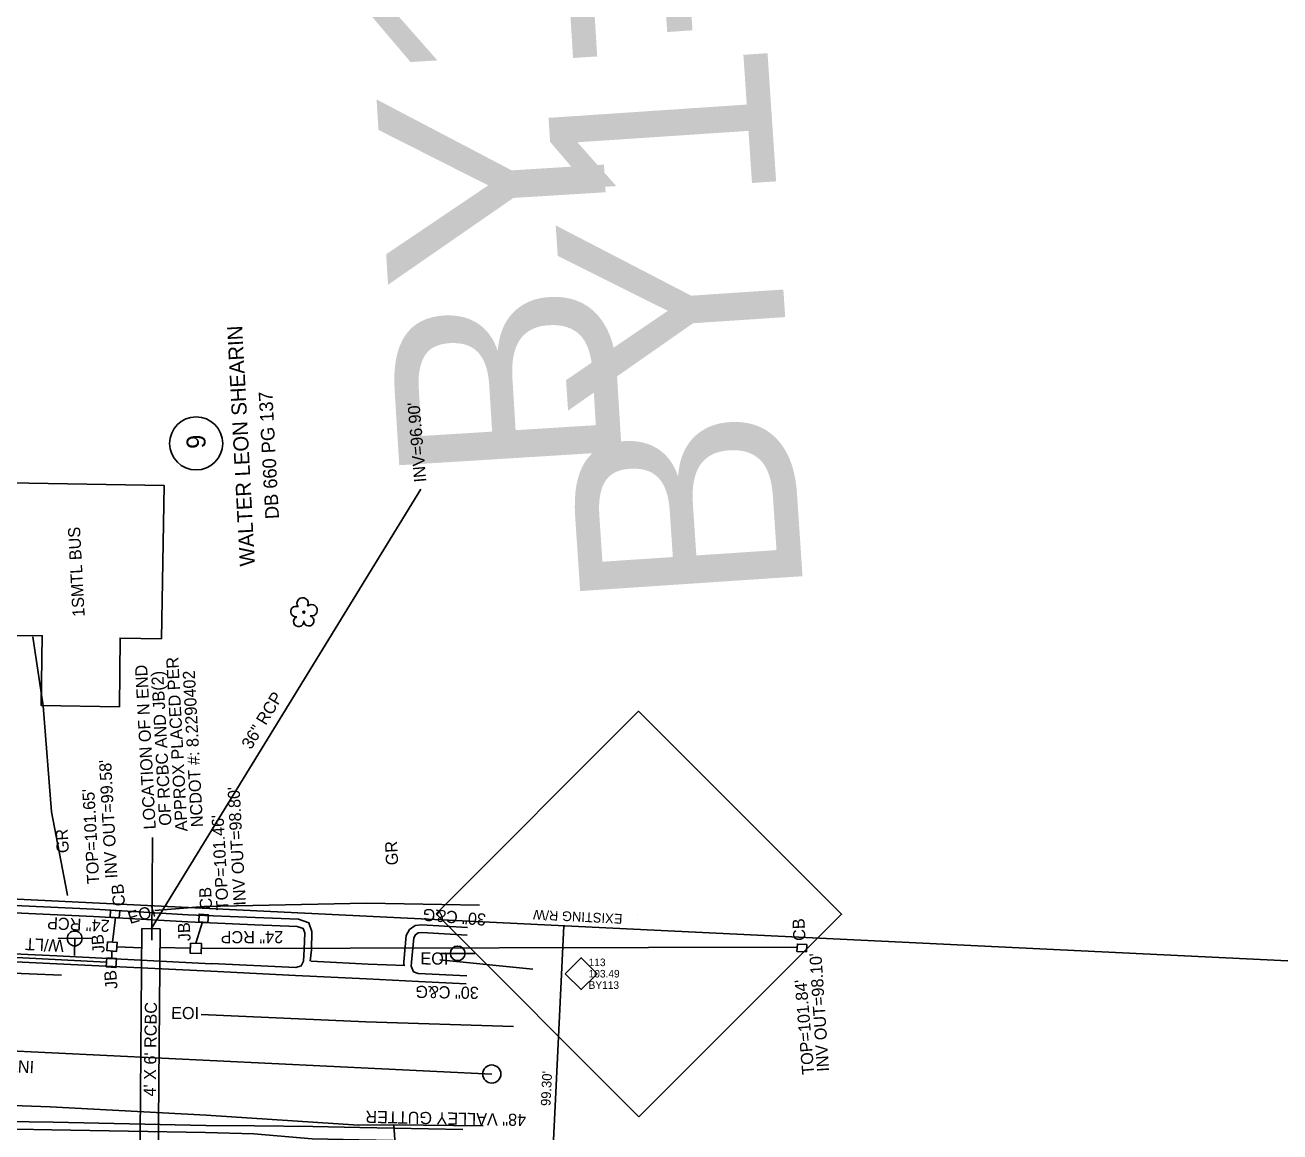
# Model space of a CAD drawing. Extents: x 2364404 to 2371833, y 798876 to 809754.
# Drawn here: x 2369323.4 to 2369737.3, y 801287.4 to 801652.5 of the extents above; entities that cross this region are included whole.
import ezdxf

# ---------------------------------------------------------------- set-up
doc = ezdxf.new("R2010")
doc.units = 0
for name, color, linetype in [('CTL Supplemental Horizontal and Vertical CELL', 7, 'Continuous'), ('CTL Supplemental Horizontal and Vertical Cogo Comment', 7, 'Continuous'), ('CTL Supplemental Horizontal and Vertical Cogo Elevation', 7, 'Continuous'), ('CTL Supplemental Horizontal and Vertical Cogo Number', 7, 'Continuous'), ('Exist Building', 7, 'Continuous'), ('Exist Building Text', 7, 'Continuous'), ('Exist Horizontal Alignment Direction Label', 7, 'Continuous'), ('Exist Horizontal Alignment Point', 7, 'Continuous'), ('Exist Horizontal Baseline Alignment Station Label', 7, 'Continuous'), ('Exist Property Deed Book Text', 7, 'Continuous'), ('Exist Property Owner Number CELL', 7, 'Continuous'), ('Exist Property Owner Text', 7, 'Continuous'), ('Exist Right of Way Line', 7, 'Continuous'), ('Exist Right of Way Line Text', 7, 'Continuous'), ('Exist Right of Way Width CELL', 7, 'Continuous'), ('Exist Roads Curbs', 7, 'Continuous'), ('Exist Roads Curbs Text', 7, 'Continuous'), ('Exist Roads EOP', 7, 'Continuous'), ('Exist Roads EOP Other', 7, 'Continuous'), ('Exist Roads Soil Text', 7, 'Continuous'), ('Exist Structure Major Deck Tunnel Box Culvert', 7, 'Continuous'), ('Exist Structure Major Deck Tunnel Box Culvert Text', 7, 'Continuous'), ('Exist Structure Minor Catch Basin', 7, 'Continuous'), ('Exist Structure Minor Catch Basin Text', 7, 'Continuous'), ('Exist Structure Minor Catch Basin Top Elevation', 7, 'Continuous'), ('Exist Structure Minor Drop Inlet', 7, 'Continuous'), ('Exist Structure Minor Junction Box', 7, 'Continuous'), ('Exist Structure Minor Junction Box Leader', 7, 'Continuous'), ('Exist Structure Minor Junction Box Text', 7, 'Continuous'), ('Exist Structure Minor Pipes RCP 18 Inch Invert', 7, 'Continuous'), ('Exist Structure Minor Pipes RCP 24 Inch', 7, 'Continuous'), ('Exist Structure Minor Pipes RCP 24 Inch Invert', 7, 'Continuous'), ('Exist Structure Minor Pipes RCP 24 Inch Text', 7, 'Continuous'), ('Exist Structure Minor Pipes RCP 30 Inch', 7, 'Continuous'), ('Exist Structure Minor Pipes RCP 30 Inch Invert', 7, 'Continuous'), ('Exist Structure Minor Pipes RCP 36 Inch', 7, 'Continuous'), ('Exist Structure Minor Pipes RCP 36 Inch Invert', 7, 'Continuous'), ('Exist Structure Minor Pipes RCP 36 Inch Text', 7, 'Continuous'), ('Exist Utilities Gas UG Line SUE LOS D', 7, 'Continuous'), ('Exist Utilities Other Pole Text', 7, 'Continuous'), ('Exist Utilities Other Unknown UG SUE LOS B', 7, 'Continuous'), ('Exist Utilities Other Unknown UG SUE LOS B Text', 7, 'Continuous'), ('Exist Utilities Power Joint Use Telephone CELL', 7, 'Continuous'), ('Exist Utilities Power UG Cable SUE LOS B', 7, 'Continuous'), ('Exist Utilities Telephone Pole CELL', 7, 'Continuous'), ('Exist Utilities Water UG Line SUE LOS B', 7, 'Continuous'), ('Exist Vegetation Tree CELL', 7, 'Continuous'), ('Prop Horizontal Alignment', 7, 'Continuous'), ('Scratch_Level_0', 7, 'Continuous')]:
    doc.layers.add(name, color=color, linetype=linetype)

msp = doc.modelspace()

# ---------------------------------------------------------------- linework, layer by layer
at = {"layer": 'CTL Supplemental Horizontal and Vertical CELL'}
for p, q in [((2369525.45, 801359.08), (2369525.45, 801359.08)), ((2369506.79, 801339.54), (2369506.79, 801339.54))]:
    msp.add_line(p, q, dxfattribs=at)
for points in [[(2369458.96, 801359.3), (2369525.78, 801426.13), (2369592.72, 801359.19), (2369525.9, 801292.36)], [(2369501.58, 801339.56), (2369506.82, 801344.8), (2369512.07, 801339.55), (2369506.83, 801334.31)]]:
    msp.add_lwpolyline(points, close=True, dxfattribs=at)
at = {"layer": 'Exist Building'}
msp.add_lwpolyline([(2369317.35, 801451.14), (2369318.26, 801501.5), (2369369.31, 801500.58), (2369368.4, 801450.03), (2369354.79, 801450.28), (2369354.56, 801427.64), (2369328.75, 801428.02), (2369329.08, 801451.05)], close=True, dxfattribs=at)
at = {"layer": 'Exist Horizontal Alignment Point'}
msp.add_circle((2369477.35, 801306.45), 3, dxfattribs=at)
at = {"layer": 'Exist Property Owner Number CELL'}
msp.add_circle((2369379.85, 801514.49), 8.75, dxfattribs=at)
at = {"layer": 'Exist Right of Way Line'}
msp.add_line((2369517.33, 801354.57), (2369038.84, 801377.76), dxfattribs=at)
at = {"layer": 'Exist Right of Way Width CELL'}
for p in [(2369501.12, 801355.38), (2369496.28, 801256.19)]:
    msp.add_line(p, (2369498.55, 801302.67), dxfattribs=at)
at = {"layer": 'Exist Roads Curbs'}
for points in [[(2369415.22, 801343.68), (2369415.47, 801347.54), (2369415.65, 801353.05), (2369415.16, 801354.46), (2369413.14, 801355.15), (2369399.18, 801355.68), (2369377.12, 801356.64), (2369346.05, 801358.45), (2369315.04, 801359.88), (2369279.11, 801361.67), (2369240.28, 801363.35), (2369207.25, 801365.03), (2369169.94, 801366.96), (2369156.91, 801367.62), (2369154.92, 801367.45), (2369153.79, 801367.17), (2369153.07, 801366.26), (2369152.71, 801364.13), (2369152.75, 801358.11), (2369152.63, 801356.71), (2369152.7, 801356.57)], [(2369469.21, 801352.25), (2369454.27, 801353.14), (2369453.06, 801352.99), (2369452.19, 801352.38), (2369451.64, 801351.36), (2369450.87, 801343.38), (2369450.75, 801342.02)], [(2369277.31, 801347.99), (2369283.8, 801347.81), (2369333.89, 801345.4), (2369384.91, 801342.81), (2369384.91, 801342.87), (2369412.69, 801341.57), (2369414.5, 801342.12), (2369415.22, 801343.68)], [(2369450.75, 801342.02), (2369451.54, 801340.19), (2369453.12, 801339.61), (2369469.17, 801338.83)], [(2369306.06, 801286.13), (2369306.82, 801287.72), (2369308.5, 801288.45), (2369332.19, 801288.02), (2369382.89, 801287.12), (2369398.9, 801286.78), (2369418.1, 801285.09), (2369433.51, 801284.75), (2369467.64, 801284.07)]]:
    msp.add_lwpolyline(points, dxfattribs=at)
at = {"layer": 'Exist Roads EOP'}
for points in [[(2369234.46, 801347.67), (2369274.1, 801345.74), (2369277.22, 801345.64), (2369283.68, 801345.28), (2369333.94, 801342.82), (2369384.72, 801340.34), (2369412.6, 801338.97), (2369436.08, 801337.9), (2369453.2, 801336.93), (2369468.87, 801336.23)], [(2369182.46, 801293.26), (2369202.92, 801292.89), (2369211.04, 801292.56), (2369235.32, 801292.26), (2369269.53, 801291.67), (2369272.7, 801291.68), (2369283.09, 801291.36), (2369308.73, 801290.9), (2369332.68, 801290.61), (2369383.04, 801289.52), (2369399.07, 801289.38), (2369418.33, 801289.1), (2369433.8, 801288.78), (2369467.8, 801288.17)]]:
    msp.add_lwpolyline(points, dxfattribs=at)
at = {"layer": 'Exist Roads EOP Other'}
for points in [[(2369417.46, 801343.67), (2369417.85, 801347.38), (2369418.05, 801353.42), (2369417.02, 801356.33), (2369413.58, 801357.52), (2369399.28, 801358.07), (2369377.24, 801359.02), (2369346.17, 801360.83), (2369315.15, 801362.26), (2369279.23, 801364.05), (2369240.39, 801365.73), (2369207.38, 801367.41), (2369170.06, 801369.34), (2369156.86, 801370.01), (2369154.53, 801369.81), (2369152.43, 801369.29), (2369150.82, 801367.27), (2369150.33, 801364.32), (2369150.36, 801358.23), (2369150.2, 801356.75)], [(2369469.36, 801354.8), (2369454.2, 801355.7), (2369452.12, 801355.45), (2369450.23, 801354.12), (2369449.15, 801352.11), (2369448.32, 801343.46), (2369448.35, 801342.44)], [(2369417.84, 801343.72), (2369436.58, 801342.67), (2369448.67, 801342.27)]]:
    msp.add_lwpolyline(points, dxfattribs=at)
at = {"layer": 'Exist Structure Major Deck Tunnel Box Culvert'}
msp.add_line((2369368, 801354.38), (2369367.3, 801272.44), dxfattribs=at)
msp.add_lwpolyline([(2369368, 801354.38), (2369361.96, 801354.41), (2369361.3, 801272.65)], dxfattribs=at)
at = {"layer": 'Exist Structure Minor Catch Basin'}
for points in [[(2369354.49, 801357.95), (2369351.45, 801358.15), (2369351.61, 801360.54), (2369354.65, 801360.34)], [(2369380.69, 801356.64), (2369383.74, 801356.46), (2369383.9, 801359.02), (2369380.84, 801359.2)]]:
    msp.add_lwpolyline(points, close=True, dxfattribs=at)
at = {"layer": 'Exist Structure Minor Drop Inlet'}
msp.add_lwpolyline([(2369581.11, 801346.73), (2369578.01, 801346.9), (2369578.15, 801349.35), (2369581.25, 801349.18)], close=True, dxfattribs=at)
at = {"layer": 'Exist Structure Minor Junction Box'}
for points in [[(2369350.62, 801350.11), (2369350.4, 801347.17), (2369353.64, 801346.93), (2369353.86, 801349.87)], [(2369350.62, 801350.11), (2369350.4, 801347.17), (2369353.64, 801346.93), (2369353.86, 801349.87)], [(2369378.01, 801349.64), (2369377.92, 801346.3), (2369381.51, 801346.21), (2369381.6, 801349.55)], [(2369378, 801349.64), (2369377.92, 801346.3), (2369381.51, 801346.21), (2369381.59, 801349.55)], [(2369378, 801349.64), (2369377.92, 801346.3), (2369381.51, 801346.21), (2369381.59, 801349.55)], [(2369350.4, 801344.78), (2369350.18, 801341.84), (2369353.42, 801341.59), (2369353.64, 801344.54)], [(2369350.4, 801344.78), (2369350.18, 801341.84), (2369353.42, 801341.59), (2369353.64, 801344.54)]]:
    msp.add_lwpolyline(points, close=True, dxfattribs=at)
at = {"layer": 'Exist Structure Minor Junction Box Leader'}
msp.add_lwpolyline([(2369365.2, 801350.59), (2369365.48, 801384.44)], dxfattribs=at)
at = {"layer": 'Exist Structure Minor Pipes RCP 24 Inch'}
for p, q in [((2369353.27, 801358.06), (2369352.24, 801349.99)), ((2369381.93, 801356.7), (2369379.8, 801349.6)), ((2369578.21, 801348.36), (2369381.55, 801347.88))]:
    msp.add_line(p, q, dxfattribs=at)
at = {"layer": 'Exist Structure Minor Pipes RCP 30 Inch'}
for p, q in [((2369277.16, 801347.08), (2369350.29, 801343.31)), ((2369352.02, 801344.66), (2369352.02, 801347.05)), ((2369353.75, 801348.4), (2369361.91, 801348.12)), ((2369377.96, 801347.97), (2369367.94, 801348.17))]:
    msp.add_line(p, q, dxfattribs=at)
at = {"layer": 'Exist Structure Minor Pipes RCP 36 Inch'}
msp.add_line((2369364.98, 801354.39), (2369453.97, 801499.38), dxfattribs=at)
at = {"layer": 'Exist Utilities Gas UG Line SUE LOS D'}
msp.add_line((2368911.65, 801355.24), (2369335.44, 801339.08), dxfattribs=at)
at = {"layer": 'Exist Utilities Other Unknown UG SUE LOS B'}
for points in [[(2369366.25, 801360.35), (2369382.45, 801361.74), (2369436.06, 801362.83), (2369473.26, 801362.12)], [(2369460.26, 801344.16), (2369490.89, 801341.01)], [(2369381.55, 801326.1), (2369435.83, 801323.7), (2369484.47, 801322.14)]]:
    msp.add_lwpolyline(points, dxfattribs=at)
at = {"layer": 'Exist Utilities Power Joint Use Telephone CELL'}
msp.add_line((2369339.8, 801351.18), (2369339.8, 801351.18), dxfattribs=at)
msp.add_lwpolyline([(2369345.74, 801351.14), (2369334.4, 801351.26), (2369339.8, 801351.2), (2369339.76, 801345.56)], dxfattribs=at)
msp.add_circle((2369339.8, 801351.18), 2.45, dxfattribs=at)
at = {"layer": 'Exist Utilities Power UG Cable SUE LOS B'}
msp.add_lwpolyline([(2369337.38, 801365.38), (2369337.33, 801365.96), (2369332.16, 801392.97), (2369329.42, 801427.95), (2369326, 801450.69)], dxfattribs=at)
at = {"layer": 'Exist Utilities Telephone Pole CELL'}
for p, q in [((2369460.44, 801346.27), (2369471.78, 801346.27)), ((2369466.12, 801346.27), (2369466.12, 801346.27))]:
    msp.add_line(p, q, dxfattribs=at)
msp.add_circle((2369466.12, 801346.27), 2.41, dxfattribs=at)
at = {"layer": 'Exist Utilities Water UG Line SUE LOS B'}
for points in [[(2369012.89, 801307.63), (2369027.57, 801308.45), (2369115.59, 801302.73), (2369132.52, 801301.62), (2369177.38, 801300.64), (2369244.93, 801298.66), (2369282.1, 801297.43), (2369331.66, 801295.61), (2369383.14, 801292.84), (2369433.44, 801289.64), (2369445.05, 801289.69), (2369474.51, 801289.35)], [(2369447.37, 801261.8), (2369447.42, 801262.47), (2369446.22, 801271.72), (2369445.05, 801289.69)]]:
    msp.add_lwpolyline(points, dxfattribs=at)
at = {"layer": 'Exist Vegetation Tree CELL'}
msp.add_line((2369415.36, 801458.85), (2369415.36, 801458.85), dxfattribs=at)
msp.add_circle((2369415.36, 801458.85), 0.326, dxfattribs=at)
for centre, radius, start, end in [((2369414.97, 801461.73), 1.86, 330.1651, 219.7134), ((2369417.91, 801459.44), 1.9, 257.1011, 134.1999), ((2369412.75, 801459.01), 1.73, 62.6636, 279.3457), ((2369413.66, 801455.73), 1.69, 111.5671, 6.231), ((2369417.03, 801455.95), 1.7, 181.2822, 74.56)]:
    msp.add_arc(centre, radius, start, end, dxfattribs=at)
at = {"layer": 'Prop Horizontal Alignment'}
msp.add_line((2368455.83, 801355.96), (2369477.35, 801306.45), dxfattribs=at)
at = {"layer": 'Scratch_Level_0'}
msp.add_line((2369517.33, 801354.57), (2370362.56, 801313.61), dxfattribs=at)

# ---------------------------------------------------------------- texts
at = {"layer": 'CTL Supplemental Horizontal and Vertical Cogo Comment'}
msp.add_text('BY113', height=2.5, dxfattribs=at).set_placement((2369509.29, 801334.55))
at = {"layer": 'CTL Supplemental Horizontal and Vertical Cogo Elevation'}
msp.add_text('103.49', height=2.5, dxfattribs=at).set_placement((2369509.29, 801338.3))
at = {"layer": 'CTL Supplemental Horizontal and Vertical Cogo Number'}
msp.add_text('113', height=2.5, dxfattribs=at).set_placement((2369509.29, 801342.05))
at = {"layer": 'Exist Building Text'}
msp.add_text('1SMTL BUS', height=4, rotation=93.0566, dxfattribs=at).set_placement((2369343.12, 801457.37))
at = {"layer": 'Exist Horizontal Alignment Direction Label'}
msp.add_text('BY1-113', height=73.5, rotation=93.8235, dxfattribs=at).set_placement((2369580.37, 801462.63))
at = {"layer": 'Exist Horizontal Baseline Alignment Station Label'}
msp.add_text('BY1-113', height=73.5, rotation=93.5494, dxfattribs=at).set_placement((2369520.7, 801503.79))
at = {"layer": 'Exist Property Deed Book Text'}
msp.add_text('DB 660 PG 137', height=4.5, rotation=93.0566, dxfattribs=at).set_placement((2369407.2, 801489.64))
at = {"layer": 'Exist Property Owner Number CELL'}
msp.add_text('9', height=6.25, rotation=93.0566, dxfattribs=at).set_placement((2369383.07, 801512.88))
at = {"layer": 'Exist Property Owner Text'}
msp.add_text('WALTER LEON SHEARIN', height=5, rotation=93.0566, dxfattribs=at).set_placement((2369399.27, 801474.07))
at = {"layer": 'Exist Right of Way Line Text'}
msp.add_text('EXISTING R/W', height=3.2, rotation=177.2256, dxfattribs=at).set_placement((2369520.51, 801359.22))
at = {"layer": 'Exist Right of Way Width CELL'}
msp.add_text("99.30'", height=3.2, rotation=87.2092, dxfattribs=at).set_placement((2369496.69, 801295.85))
at = {"layer": 'Exist Roads Curbs Text'}
for s, rotation, p in [('30" C&G', 175.2586, (2369475.59, 801359.32)), ('30" C&G', 178.992, (2369473.11, 801335.21)), ('48" VALLEY GUTTER', 178.8429, (2369488.72, 801293.28))]:
    msp.add_text(s, height=4, rotation=rotation, dxfattribs=at).set_placement(p)
at = {"layer": 'Exist Roads Soil Text'}
for p in [(2369337.9, 801379.43), (2369446.52, 801375.42)]:
    msp.add_text('GR', height=4, rotation=93.0566, dxfattribs=at).set_placement(p)
at = {"layer": 'Exist Structure Major Deck Tunnel Box Culvert Text'}
msp.add_text("4' X 6' RCBC", height=4, rotation=89.2565, dxfattribs=at).set_placement((2369366.55, 801299.02))
at = {"layer": 'Exist Structure Minor Catch Basin Text'}
for rotation, p in [(94.9433, (2369356.46, 801361.96)), (93.0566, (2369385.16, 801360.82)), (93.0566, (2369580.84, 801350.49))]:
    msp.add_text('CB', height=4, rotation=rotation, dxfattribs=at).set_placement(p)
at = {"layer": 'Exist Structure Minor Catch Basin Top Elevation'}
for s, rotation, p in [("TOP=101.65'", 93.0566, (2369347.94, 801369.2)), ("TOP=101.46'", 93.0566, (2369390.57, 801360.59)), ("TOP=101.84'", 94.7475, (2369583.75, 801306.39))]:
    msp.add_text(s, height=4, rotation=rotation, dxfattribs=at).set_placement(p)
at = {"layer": 'Exist Structure Minor Junction Box Text'}
for s, rotation, p in [('LOCATION OF N END', 93.0566, (2369366.56, 801387.26)), ('APPROX PLACED PER ', 93.0566, (2369377.02, 801386.56)), ('OF RCBC AND JB(2)', 93.0566, (2369371.71, 801388.48)), ('NCDOT #: 8.2290402', 93.0566, (2369382.15, 801388)), ('JB', 93.0566, (2369378.06, 801350.37)), ('JB', 94.9433, (2369349.73, 801346.52)), ('JB', 94.9433, (2369353.97, 801334.66))]:
    msp.add_text(s, height=4, rotation=rotation, dxfattribs=at).set_placement(p)
at = {"layer": 'Exist Structure Minor Pipes RCP 18 Inch Invert'}
msp.add_text("INV OUT=98.80'", height=4, rotation=93.0566, dxfattribs=at).set_placement((2369396.27, 801362.12))
at = {"layer": 'Exist Structure Minor Pipes RCP 24 Inch Invert'}
for s, rotation, p in [("INV OUT=99.58'", 93.0566, (2369353.89, 801371.08)), ("INV OUT=98.10'", 93.7283, (2369588.61, 801307.36))]:
    msp.add_text(s, height=4, rotation=rotation, dxfattribs=at).set_placement(p)
at = {"layer": 'Exist Structure Minor Pipes RCP 24 Inch Text'}
for rotation, p in [(177.1955, (2369351.43, 801357.26)), (179.9791, (2369408.57, 801353.61))]:
    msp.add_text('24" RCP', height=4, rotation=rotation, dxfattribs=at).set_placement(p)
at = {"layer": 'Exist Structure Minor Pipes RCP 30 Inch Invert'}
msp.add_text("INV OUT=98.53'", height=4, rotation=177.0492, dxfattribs=at).set_placement((2369326.51, 801310.7))
at = {"layer": 'Exist Structure Minor Pipes RCP 36 Inch Invert'}
msp.add_text("INV=96.90'", height=4, rotation=94.9433, dxfattribs=at).set_placement((2369455.78, 801501.83))
at = {"layer": 'Exist Structure Minor Pipes RCP 36 Inch Text'}
msp.add_text('36" RCP', height=4, rotation=58.7779, dxfattribs=at).set_placement((2369397.96, 801413.28))
at = {"layer": 'Exist Utilities Other Pole Text'}
msp.add_text('W/LT', height=4, rotation=177.2072, dxfattribs=at).set_placement((2369336.3, 801350.73))
at = {"layer": 'Exist Utilities Other Unknown UG SUE LOS B Text'}
for rotation, p in [(16.9117, (2369358.07, 801355.91)), (359.6391, (2369453.82, 801342.6)), (359.6391, (2369371.6, 801324.61))]:
    msp.add_text('EOI', height=4, rotation=rotation, dxfattribs=at).set_placement(p)

doc.saveas('drawing.dxf')
